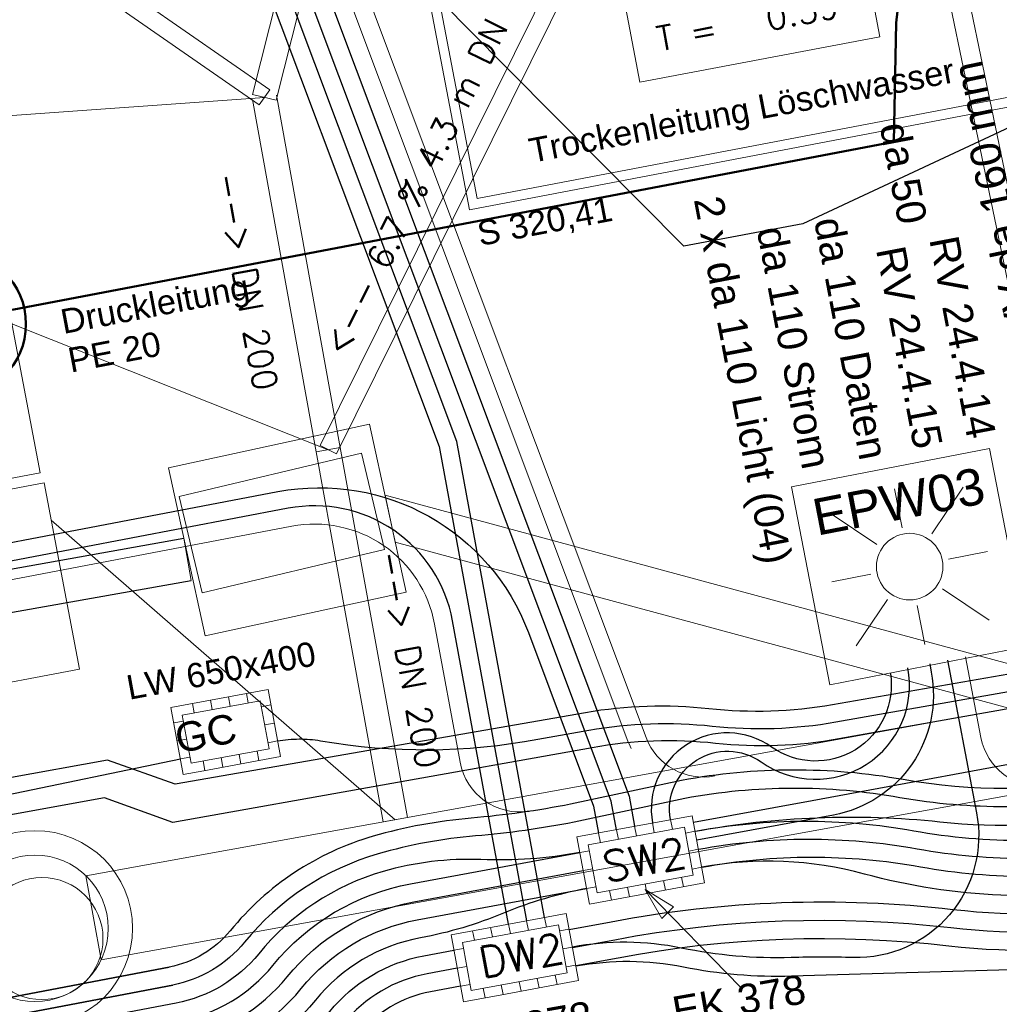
# Model space of a CAD drawing. Header units: metres. Extents: x -502 to 161, y -108 to 174.
# Tile 431 of 656: x -106.19 to -98.16, y -20.64 to -12.58. Entities that reach past the tile are written whole.
import ezdxf

# ---------------------------------------------------------------- set-up
doc = ezdxf.new("R2010")
doc.units = ezdxf.units.M
doc.header["$LTSCALE"] = 0.1
doc.linetypes.add('237', pattern=[93, 75, -18])
for name, color, linetype in [('BRI31-005.05-5p02-Koordinierung Lageplan 4. BA ZOB West 2022-06-15', 7, 'Continuous'), ('BRI31-005.06-5f07-Koordinierung Lageplan 4. BA ZOB Fernbusbahnh', 7, 'Continuous'), ('BRI31-005.07-5f08-Koordinierung Lageplan 4. BA Radstation - Seeterrasse 2023-05-31', 7, 'Continuous'), ('BRI32-005.03-5f06-Koordinierung Schemaplan 4 BA ZOB Teilbereich 2 Ost - Bahnhofsallee 2023-01-21', 7, 'Continuous')]:
    doc.layers.add(name, color=color, linetype=linetype)
doc.styles.add('Arial', font='arial.ttf')
doc.styles.add('Txt', font='txt_____.ttf')

# ---------------------------------------------------------------- blocks, each defined once
blk = doc.blocks.new('WP_LP-1020')
at = {"color": 7, "linetype": 'Continuous', "lineweight": 20, "transparency": 33554687}
for p, q in [((-0.8253, 0.8253), (0.8253, 0.8253)), ((-0.8253, -0.8253), (-0.8253, 0.8253)), ((0.8253, -0.8253), (0.8253, 0.8253)), ((-0.8253, -0.8253), (0.8253, -0.8253))]:
    blk.add_line(p, q, dxfattribs=at)
at = {"color": 1, "linetype": 'Continuous', "lineweight": 9, "true_color": 0xff0000, "transparency": 33554687}
for p, q in [((0, 0.649924), (0, 0.324962)), ((-0.554739, 0.55475), (-0.229777, 0.229788)), ((0.229777, 0.229788), (0.554739, 0.55475)), ((-0.324962, 0), (-0.649924, 0)), ((0.324962, 0), (0.649924, 0)), ((-0.229777, -0.229777), (-0.554739, -0.554739)), ((0.229777, -0.229777), (0.554739, -0.554739)), ((0, -0.324962), (0, -0.649924))]:
    blk.add_line(p, q, dxfattribs=at)
at = {"color": 7, "linetype": 'Continuous', "lineweight": 20, "transparency": 33554687}
blk.add_circle((0, 0), 0.272749, dxfattribs=at)
blk = doc.blocks.new('RUNDER_DECKEL')
at = {"color": 7, "linetype": 'Continuous', "lineweight": 9, "transparency": 33554687}
blk.add_circle((0.000004, 0), 0.5, dxfattribs=at)
blk = doc.blocks.new('ALG_00093')
at = {"color": 1, "linetype": 'Continuous', "lineweight": 9, "true_color": 0xff0000, "transparency": 33554687, "flags": 128}
blk.add_lwpolyline([(0, 0), (0.3773, 0.09625), (0.3773, -0.09625), (0, 0)], dxfattribs=at)

msp = doc.modelspace()

# ---------------------------------------------------------------- linework, layer by layer
at = {"layer": 'BRI31-005.05-5p02-Koordinierung Lageplan 4. BA ZOB West 2022-06-15', "color": 250, "linetype": 'Continuous', "lineweight": 25, "true_color": 0x333333, "transparency": 33554687}
for p, q in [((-140.1025, -23.115), (-104.8439, -16.8267)), ((-140.041, -23.4596), (-104.7824, -17.1713))]:
    msp.add_line(p, q, dxfattribs=at)
at = {"layer": 'BRI31-005.05-5p02-Koordinierung Lageplan 4. BA ZOB West 2022-06-15', "color": 1, "linetype": 'Continuous', "lineweight": 35, "true_color": 0xff0000, "transparency": 33554687, "flags": 128}
for points in [[(-104.9627, -20.3392), (-112.2957, -21.7357), (-112.2957, -21.7357, -0.060446), (-113.4803, -21.8132), (-113.4803, -21.8132, 0.060985), (-114.7479, -21.8975), (-118.1392, -22.5434, -0.136573), (-118.9906, -22.4725, 0.119022), (-119.7982, -22.3764), (-120.1562, -22.4369)], [(-104.9346, -20.4865), (-112.2573, -21.8811, -0.060984), (-113.4886, -21.963), (-113.4886, -21.963, 0.060985), (-114.7198, -22.0448), (-114.7198, -22.0448), (-118.1112, -22.6907, -0.136581), (-119.0428, -22.6132), (-119.0428, -22.6132, 0.155054), (-120.0001, -22.5674), (-120.0001, -22.5674, -0.009649), (-120.4359, -22.6743), (-120.4359, -22.6743, -0.009652), (-120.8756, -22.7643), (-120.8756, -22.7643), (-121.8196, -22.9387), (-121.8196, -22.9387, -0.086678), (-122.2836, -22.9432)]]:
    msp.add_lwpolyline(points, format="xyb", dxfattribs=at)
at = {"layer": 'BRI31-005.06-5f07-Koordinierung Lageplan 4. BA ZOB Fernbusbahnh', "color": 5, "linetype": 'Continuous', "lineweight": 30, "true_color": 0x0000ff, "transparency": 33554687, "flags": 128}
msp.add_lwpolyline([(-97.846, -18.1804), (-99.4772, -18.4709), (-99.4772, -18.4709, -0.071787), (-100.4881, -18.5072), (-100.4881, -18.5072, 0.071046), (-101.4993, -18.542), (-104.9346, -19.1537), (-105.495, -18.9527), (-106.971, -19.22), (-107.4537, -19.6289), (-111.9754, -20.4808), (-111.9754, -20.4808, 0.096289), (-113.6422, -21.1431), (-113.6422, -21.1431, -0.096289), (-115.6282, -21.9323, -0.096289), (-117.7652, -21.92, 0.096289), (-119.5588, -21.9097), (-134.1325, -24.6556), (-134.1325, -24.6556, -0.230644), (-140.4136, -28.049)], format="xyb", dxfattribs=at)
at = {"layer": 'BRI31-005.06-5f07-Koordinierung Lageplan 4. BA ZOB Fernbusbahnh', "color": 1, "linetype": 'Continuous', "lineweight": 30, "true_color": 0xff0000, "transparency": 33554687, "flags": 128}
msp.add_lwpolyline([(-104.9346, -20.4865), (-112.2573, -21.8811, -0.060984), (-113.4886, -21.963), (-113.4886, -21.963, 0.060985), (-114.7198, -22.0448), (-114.7198, -22.0448), (-118.1112, -22.6907, -0.136581), (-119.0428, -22.6132), (-119.0428, -22.6132, 0.155054), (-120.0001, -22.5674), (-120.0001, -22.5674, -0.009649), (-120.4359, -22.6743), (-120.4359, -22.6743, -0.009652), (-120.8756, -22.7643), (-120.8756, -22.7643), (-121.8196, -22.9387), (-121.8196, -22.9387, -0.086678), (-122.2836, -22.9432)], format="xyb", dxfattribs=at)
at = {"layer": 'BRI31-005.07-5f08-Koordinierung Lageplan 4. BA Radstation - Seeterrasse 2023-05-31', "color": 5, "linetype": 'Continuous', "lineweight": 30, "true_color": 0x0000ff, "transparency": 33554687, "flags": 128}
msp.add_lwpolyline([(-97.846, -18.1804), (-99.4772, -18.4709), (-99.4772, -18.4709, -0.071787), (-100.4881, -18.5072), (-100.4881, -18.5072, 0.071046), (-101.4993, -18.542), (-104.9346, -19.1537), (-105.495, -18.9527), (-106.971, -19.22), (-107.4537, -19.6289), (-111.9754, -20.4808), (-111.9754, -20.4808, 0.096289), (-113.6422, -21.1431), (-113.6422, -21.1431, -0.096289), (-115.6282, -21.9323, -0.096289), (-117.7652, -21.92, 0.096289), (-119.5588, -21.9097), (-134.1325, -24.6556), (-134.1325, -24.6556, -0.230644), (-140.4136, -28.049)], format="xyb", dxfattribs=at)
msp.add_lwpolyline([(-97.846, -18.1804), (-99.4772, -18.4709), (-99.4772, -18.4709, -0.071787), (-100.4881, -18.5072), (-100.4881, -18.5072, 0.071046), (-101.4993, -18.542), (-104.9346, -19.1537), (-105.495, -18.9527), (-106.971, -19.22), (-107.4537, -19.6289), (-111.9754, -20.4808), (-111.9754, -20.4808, 0.096289), (-113.6422, -21.1431), (-113.6422, -21.1431, -0.096289), (-115.6282, -21.9323, -0.096289), (-117.7652, -21.92, 0.096289), (-119.5588, -21.9097), (-134.1325, -24.6556), (-134.1325, -24.6556, -0.230644), (-140.4136, -28.049)], format="xyb", dxfattribs=at)
at = {"layer": 'BRI32-005.03-5f06-Koordinierung Schemaplan 4 BA ZOB Teilbereich 2 Ost - Bahnhofsallee 2023-01-21', "color": 7, "linetype": 'Continuous', "lineweight": 13, "transparency": 33554687}
for p, q in [((-105.646, -19.5907), (-52.9432, -10.0446)), ((-105.646, -19.5907), (-52.9432, -10.0446)), ((-105.5212, -20.2795), (-52.8185, -10.7334)), ((-105.5212, -20.2795), (-52.8185, -10.7334))]:
    msp.add_line(p, q, dxfattribs=at)
at = {"layer": 'BRI32-005.03-5f06-Koordinierung Schemaplan 4 BA ZOB Teilbereich 2 Ost - Bahnhofsallee 2023-01-21', "color": 1, "linetype": 'Continuous', "lineweight": 20, "true_color": 0xff0000, "transparency": 33554687}
for p, q in [((-104.1831, -13.214), (-106.5415, -13.3825)), ((-103.6601, -16.101), (-106.2515, -15.0685)), ((-103.1111, -19.132), (-105.9295, -16.6775))]:
    msp.add_line(p, q, dxfattribs=at)
at = {"layer": 'BRI32-005.03-5f06-Koordinierung Schemaplan 4 BA ZOB Teilbereich 2 Ost - Bahnhofsallee 2023-01-21', "color": 250, "linetype": 'Continuous', "lineweight": 9, "true_color": 0x333333, "transparency": 33554687}
for p, q in [((-104.8821, -16.483), (-103.3885, -16.1288)), ((-103.2011, -16.9192), (-103.3885, -16.1288)), ((-104.6947, -17.2734), (-104.8821, -16.483)), ((-104.6947, -17.2734), (-103.2011, -16.9192))]:
    msp.add_line(p, q, dxfattribs=at)
at = {"layer": 'BRI32-005.03-5f06-Koordinierung Schemaplan 4 BA ZOB Teilbereich 2 Ost - Bahnhofsallee 2023-01-21', "color": 7, "linetype": 'Continuous', "lineweight": 30, "transparency": 33554687}
msp.add_line((-102.7532, -16.074), (-102.0354, -19.9598), dxfattribs=at)
at = {"layer": 'BRI32-005.03-5f06-Koordinierung Schemaplan 4 BA ZOB Teilbereich 2 Ost - Bahnhofsallee 2023-01-21', "color": 250, "linetype": 'Continuous', "lineweight": 20, "true_color": 0x333333, "transparency": 33554687}
for p, q in [((-103.1957, -16.4738), (-88.2902, -20.5068)), ((-109.9274, -17.7333), (-104.8439, -16.8267)), ((-103.1121, -16.859), (-88.3393, -20.8561)), ((-109.8659, -18.0779), (-104.7824, -17.1713))]:
    msp.add_line(p, q, dxfattribs=at)
at = {"layer": 'BRI32-005.03-5f06-Koordinierung Schemaplan 4 BA ZOB Teilbereich 2 Ost - Bahnhofsallee 2023-01-21', "color": 7, "linetype": 'Continuous', "lineweight": 9, "transparency": 33554687}
for p, q in [((-103.1957, -16.4738), (-103.1121, -16.859)), ((-104.7824, -17.1713), (-104.8439, -16.8267)), ((-105.646, -19.5907), (-105.5212, -20.2795))]:
    msp.add_line(p, q, dxfattribs=at)
at = {"layer": 'BRI32-005.03-5f06-Koordinierung Schemaplan 4 BA ZOB Teilbereich 2 Ost - Bahnhofsallee 2023-01-21', "color": 7, "linetype": 'Continuous', "lineweight": 20, "transparency": 33554687}
for p, q in [((-104.4635, -18.2032), (-104.4781, -18.1245)), ((-104.316, -18.176), (-104.3306, -18.0973)), ((-104.9501, -18.2117), (-104.8484, -18.7624)), ((-104.7586, -18.2577), (-104.7731, -18.179)), ((-104.6111, -18.2305), (-104.6256, -18.1518)), ((-104.13, -18.1922), (-104.2087, -18.2068)), ((-104.8569, -18.2759), (-104.7842, -18.6692)), ((-104.8478, -18.3248), (-104.9265, -18.3394)), ((-104.1027, -18.3399), (-104.1814, -18.3545)), ((-104.8206, -18.4725), (-104.8992, -18.4871)), ((-104.0755, -18.4873), (-104.1542, -18.5018)), ((-104.7934, -18.6199), (-104.872, -18.6344)), ((-104.5239, -18.7025), (-104.5384, -18.6238)), ((-104.3764, -18.6752), (-104.3909, -18.5966)), ((-104.2289, -18.648), (-104.2434, -18.5693)), ((-104.6714, -18.7297), (-104.6859, -18.651)), ((-101.1367, -19.265), (-101.1512, -19.1864)), ((-100.9894, -19.2369), (-101.0039, -19.1582)), ((-100.8417, -19.2105), (-100.8566, -19.1301)), ((-101.4314, -19.3213), (-101.4459, -19.2426)), ((-101.284, -19.2932), (-101.2986, -19.2145)), ((-100.6556, -19.227), (-100.7343, -19.2415)), ((-101.521, -19.3869), (-101.5996, -19.4014)), ((-100.6284, -19.3745), (-100.707, -19.389)), ((-101.5724, -19.5489), (-101.4937, -19.5344)), ((-100.6011, -19.522), (-100.6798, -19.5366)), ((-101.4665, -19.6819), (-101.5451, -19.6964)), ((-101.0495, -19.737), (-101.064, -19.6584)), ((-100.8987, -19.7092), (-100.9132, -19.6305)), ((-100.7512, -19.6819), (-100.7657, -19.6033)), ((-101.3412, -19.7909), (-101.3557, -19.7123)), ((-101.1937, -19.7637), (-101.2082, -19.685)), ((-102.1684, -20.0658), (-102.183, -19.9871)), ((-102.0209, -20.0385), (-102.0354, -19.9598)), ((-101.8734, -20.0113), (-101.8879, -19.9326)), ((-102.4634, -20.1202), (-102.478, -20.0416)), ((-102.3159, -20.093), (-102.3305, -20.0143)), ((-101.6874, -20.0276), (-101.766, -20.0421)), ((-102.5527, -20.1874), (-102.6314, -20.2019)), ((-101.6601, -20.1752), (-101.7387, -20.1898)), ((-101.6329, -20.3226), (-101.7115, -20.3371)), ((-102.5254, -20.3351), (-102.6041, -20.3496)), ((-101.7862, -20.4833), (-101.8008, -20.4046)), ((-102.4982, -20.4824), (-102.5769, -20.4969)), ((-102.2287, -20.565), (-102.2433, -20.4863)), ((-102.0812, -20.5378), (-102.0958, -20.4591)), ((-101.9337, -20.5105), (-101.9483, -20.4319)), ((-102.3762, -20.5923), (-102.3908, -20.5136))]:
    msp.add_line(p, q, dxfattribs=at)
at = {"layer": 'BRI32-005.03-5f06-Koordinierung Schemaplan 4 BA ZOB Teilbereich 2 Ost - Bahnhofsallee 2023-01-21', "color": 1, "linetype": 'Continuous', "lineweight": 13, "true_color": 0xff0000, "transparency": 33554687}
msp.add_line((-101.0638, -19.7053), (-100.2855, -20.5009), dxfattribs=at)
at = {"layer": 'BRI32-005.03-5f06-Koordinierung Schemaplan 4 BA ZOB Teilbereich 2 Ost - Bahnhofsallee 2023-01-21', "color": 3, "linetype": 'Continuous', "lineweight": 30, "true_color": 0x00ff00, "transparency": 33554687, "flags": 128}
for points in [[(-101.2986, -19.2145), (-101.3417, -18.9808), (-104.409, -10.8089, 0.259513), (-105.1504, -10.1795), (-108.226, -9.5686), (-108.226, -9.5686, -0.305627), (-109.1316, -8.6558), (-109.1316, -8.6558), (-109.6614, -5.8751)], [(-94.4307, -10.6701), (-94.0859, -10.6033), (-93.9074, -11.5096), (-99.7732, -14.2513), (-100.7488, -14.4337), (-102.5256, -12.6425, -0.105963), (-103.8623, -10.5579, 0.151945), (-104.7993, -9.3522, -0.260783), (-105.4088, -8.0969), (-105.3897, -7.7678)], [(-108.3076, -17.2507), (-104.0743, -16.4444, -0.365005), (-102.0211, -17.5977), (-101.4868, -19.0211), (-101.4461, -19.2417)], [(-100.6692, -19.1533), (-99.6967, -18.9736), (-97.5404, -18.5752), (-97.5404, -18.5752, 0.41578), (-96.7398, -17.4049), (-96.7398, -17.4049), (-96.8254, -16.9547)], [(-98.7337, -17.8543), (-98.7204, -17.9242), (-98.7204, -17.9242, -0.415549), (-99.5213, -19.0937), (-99.5213, -19.0937), (-100.642, -19.3008)], [(-100.6284, -19.3745, -0.090305), (-98.8369, -19.37, 0.091435), (-97.0234, -19.3613)], [(-104.8504, -20.9286), (-104.8504, -20.9286, 0.176505), (-103.9977, -20.4202), (-103.9977, -20.4202), (-103.9977, -20.4202, -0.177933), (-102.959, -19.8048), (-102.959, -19.8048), (-101.5724, -19.5489)]]:
    msp.add_lwpolyline(points, format="xyb", dxfattribs=at)
at = {"layer": 'BRI32-005.03-5f06-Koordinierung Schemaplan 4 BA ZOB Teilbereich 2 Ost - Bahnhofsallee 2023-01-21', "color": 1, "linetype": '237', "lineweight": 20, "true_color": 0xff0000, "transparency": 33554687, "flags": 128}
for points in [[(-109.5141, -5.847), (-108.9842, -8.6278, 0.305627), (-108.1967, -9.4214), (-104.8662, -10.083, -0.259513), (-104.1248, -10.7124), (-101.2064, -18.4878, 0.366537), (-100.6421, -18.8027)], [(-100.4928, -18.7735, -0.366536), (-101.0571, -18.4585), (-103.9844, -10.6597, 0.039853), (-104.3847, -9.8066, -0.039856), (-104.785, -8.9534), (-104.9592, -8.4892), (-104.938, -8.1244)], [(-102.0152, -19.0639, -0.404062), (-102.5806, -18.6602), (-102.7896, -17.5288, 0.415836), (-103.96, -16.7281), (-108.2515, -17.5454)], [(-97.7862, -18.8639, -0.3811), (-98.3139, -18.4583), (-98.4389, -17.7984)]]:
    msp.add_lwpolyline(points, format="xyb", dxfattribs=at)
at = {"layer": 'BRI32-005.03-5f06-Koordinierung Schemaplan 4 BA ZOB Teilbereich 2 Ost - Bahnhofsallee 2023-01-21', "color": 7, "linetype": 'Continuous', "lineweight": 30, "transparency": 33554687, "flags": 128}
for points in [[(-109.8088, -5.9032), (-109.2789, -8.6839), (-109.2789, -8.6839, 0.305627), (-108.2552, -9.7157), (-108.2552, -9.7157), (-105.4346, -10.2759), (-105.4346, -10.2759, -0.259513), (-104.6932, -10.9054), (-104.6932, -10.9054), (-102.7532, -16.074)], [(-101.8879, -19.9326), (-102.6081, -16.0337), (-104.5461, -10.8705), (-104.5461, -10.8705, -0.039853), (-104.806, -9.9647), (-104.806, -9.9647, 0.039856), (-105.0659, -9.0588), (-105.2624, -8.5352), (-105.2375, -8.1069)], [(-102.183, -19.9871), (-102.6421, -17.5015, 0.415836), (-103.9881, -16.5807), (-108.2796, -17.398)], [(-101.6314, -20.3307), (-101.6314, -20.3307, -0.095262), (-100.7517, -20.3371), (-100.7517, -20.3371, 0.056654), (-99.8649, -20.4118), (-97.7891, -20.3513), (-97.7891, -20.3513, 0.03134), (-97.0907, -20.287), (-97.0907, -20.287, 0.424083), (-96.2622, -19.112), (-96.6781, -16.9267)], [(-98.5863, -17.8263), (-98.3495, -19.0759, -0.478873), (-99.3604, -20.2617, 0.014377), (-99.8693, -20.2619), (-99.8693, -20.2619, -0.057888), (-100.7684, -20.1839), (-100.7684, -20.1839), (-100.7684, -20.1839, 0.096494), (-101.6601, -20.1752), (-101.6601, -20.1752)], [(-100.6011, -19.522, -0.090308), (-98.8096, -19.5175), (-98.8096, -19.5175, 0.091435), (-96.996, -19.5088), (-96.996, -19.5088)], [(-97.0221, -19.6664), (-97.0221, -19.6664, -0.1138), (-99.2672, -19.5777), (-99.2672, -19.5777, 0.112668), (-100.6011, -19.522)], [(-104.8224, -21.0759, 0.176506), (-103.8814, -20.515, -0.177933), (-102.9317, -19.9523), (-101.5451, -19.6964)], [(-101.5451, -19.6964), (-101.5451, -19.6964, 0.052978), (-102.2248, -19.8981), (-102.2248, -19.8981), (-102.2248, -19.8981, -0.05298), (-102.9045, -20.0998), (-102.9045, -20.0998), (-102.9045, -20.0998, 0.177933), (-103.7651, -20.6097), (-103.7651, -20.6097, -0.176505), (-104.7943, -21.2233)], [(-96.9942, -19.8138), (-96.9942, -19.8138, -0.075696), (-98.5436, -19.8696), (-98.5436, -19.8696, 0.075696), (-101.3416, -19.9705), (-101.6859, -20.0357)], [(-104.7662, -21.3706, 0.176506), (-103.6488, -20.7045), (-103.6488, -20.7045, -0.177933), (-102.8772, -20.2473), (-102.8772, -20.2473), (-102.6314, -20.2019)]]:
    msp.add_lwpolyline(points, format="xyb", dxfattribs=at)
at = {"layer": 'BRI32-005.03-5f06-Koordinierung Schemaplan 4 BA ZOB Teilbereich 2 Ost - Bahnhofsallee 2023-01-21', "color": 3, "linetype": 'Continuous', "lineweight": 30, "true_color": 0x00ff00, "transparency": 33554687, "flags": 128}
msp.add_lwpolyline([(-105.0877, -8.1156), (-105.1108, -8.5122), (-101.1966, -18.9405), (-101.1512, -19.1864)], dxfattribs=at)
at = {"layer": 'BRI32-005.03-5f06-Koordinierung Schemaplan 4 BA ZOB Teilbereich 2 Ost - Bahnhofsallee 2023-01-21', "color": 140, "linetype": 'Continuous', "lineweight": 20, "true_color": 0x00bfff, "transparency": 33554687, "flags": 128}
for points in [[(-96.0382, -10.831), (-95.657, -12.8302), (-102.5039, -14.1358), (-103.2623, -10.1588), (-114.7524, -12.3499), (-115.4707, -8.583)], [(-96.1167, -10.846), (-95.7505, -12.7666), (-102.4403, -14.0422), (-103.1987, -10.0652), (-114.6888, -12.2563), (-115.3921, -8.568)]]:
    msp.add_lwpolyline(points, dxfattribs=at)
at = {"layer": 'BRI32-005.03-5f06-Koordinierung Schemaplan 4 BA ZOB Teilbereich 2 Ost - Bahnhofsallee 2023-01-21', "color": 1, "linetype": 'Continuous', "lineweight": 13, "true_color": 0xff0000, "transparency": 33554687, "flags": 128}
for points in [[(-103.3771, -9.6085), (-104.2801, -13.1895), (-104.0862, -13.2385), (-103.1832, -9.6575)], [(-108.3888, -10.3896), (-104.2258, -13.2756), (-104.1404, -13.1524), (-108.3034, -10.2664)], [(-101.8163, -12.2087), (-103.7273, -16.0677), (-103.5929, -16.1343), (-101.6819, -12.2753)], [(-104.2815, -13.2318), (-103.7585, -16.1188), (-103.5617, -16.0832), (-104.0847, -13.1962)], [(-103.7585, -16.1188), (-103.2095, -19.1498), (-103.0127, -19.1142), (-103.5617, -16.0832)]]:
    msp.add_lwpolyline(points, dxfattribs=at)
at = {"layer": 'BRI32-005.03-5f06-Koordinierung Schemaplan 4 BA ZOB Teilbereich 2 Ost - Bahnhofsallee 2023-01-21', "color": 7, "linetype": 'Continuous', "lineweight": 13, "transparency": 33554687, "flags": 128}
for points in [[(-101.3964, -11.5637), (-99.4314, -11.1911), (-99.1419, -12.7179), (-101.1069, -13.0905), (-101.3964, -11.5637)], [(-108.2744, -15.1357), (-106.3094, -14.7631), (-106.0199, -16.2899), (-107.9849, -16.6625), (-108.2744, -15.1357)], [(-107.9524, -16.7447), (-105.9874, -16.3721), (-105.6979, -17.8989), (-107.6629, -18.2715), (-107.9524, -16.7447)]]:
    msp.add_lwpolyline(points, dxfattribs=at)
at = {"layer": 'BRI32-005.03-5f06-Koordinierung Schemaplan 4 BA ZOB Teilbereich 2 Ost - Bahnhofsallee 2023-01-21', "color": 1, "linetype": 'Continuous', "lineweight": 20, "true_color": 0xff0000, "transparency": 33554687, "flags": 128}
for points in [[(-101.3964, -11.5637), (-99.4314, -11.1911), (-99.1419, -12.7179), (-101.1069, -13.0905), (-101.3964, -11.5637)], [(-108.2744, -15.1357), (-106.3094, -14.7631), (-106.0199, -16.2899), (-107.9849, -16.6625), (-108.2744, -15.1357)], [(-107.9524, -16.7447), (-105.9874, -16.3721), (-105.6979, -17.8989), (-107.6629, -18.2715), (-107.9524, -16.7447)]]:
    msp.add_lwpolyline(points, dxfattribs=at)
at = {"layer": 'BRI32-005.03-5f06-Koordinierung Schemaplan 4 BA ZOB Teilbereich 2 Ost - Bahnhofsallee 2023-01-21', "color": 35, "linetype": '237', "lineweight": 30, "true_color": 0x99724c, "transparency": 33554687, "flags": 128}
for points in [[(-104.0755, -18.4873, -0.088812), (-103.723, -18.4853, 0.089714), (-101.9431, -18.4724), (-101.5264, -18.3989, -0.070654), (-100.515, -18.365, 0.070651), (-99.5037, -18.3312), (-97.8719, -18.0435, 0.070905), (-96.9136, -17.73, -0.070908), (-95.9552, -17.4165), (-76.0001, -13.8979), (-74.9819, -13.7183), (-67.8003, -12.3142), (-67.8003, -12.3142, 0.198912), (-67.1626, -11.8911), (-67.1626, -11.8911), (-66.8376, -11.4082)], [(-143.4229, -28.4186), (-142.7708, -28.2982), (-140.4073, -28.1989), (-140.4073, -28.1989, 0.242281), (-133.804, -24.441), (-133.804, -24.441), (-119.5866, -21.7623), (-119.5866, -21.7623, -0.096289), (-117.7358, -21.7729), (-117.7358, -21.7729), (-117.7358, -21.7729, 0.096289), (-115.656, -21.7849), (-115.656, -21.7849), (-115.656, -21.7849, 0.096289), (-113.7232, -21.0169), (-113.7232, -21.0169), (-113.7232, -21.0169, -0.096289), (-112.0032, -20.3334), (-112.0032, -20.3334), (-107.5204, -19.4888), (-107.041, -19.0828), (-104.872, -18.6344)]]:
    msp.add_lwpolyline(points, format="xyb", dxfattribs=at)
at = {"layer": 'BRI32-005.03-5f06-Koordinierung Schemaplan 4 BA ZOB Teilbereich 2 Ost - Bahnhofsallee 2023-01-21', "color": 4, "linetype": 'Continuous', "lineweight": 20, "true_color": 0x00ffff, "transparency": 33554687, "flags": 128}
for points in [[(-97.3952, -17.3179), (-97.3952, -17.3179, 0.002519), (-97.4865, -16.8667), (-97.4865, -16.8667), (-98.5275, -11.8509)], [(-97.5522, -17.3488), (-97.5522, -17.3488, 0.002519), (-97.6431, -16.8992), (-97.6431, -16.8992), (-98.6842, -11.8834)]]:
    msp.add_lwpolyline(points, format="xyb", dxfattribs=at)
at = {"layer": 'BRI32-005.03-5f06-Koordinierung Schemaplan 4 BA ZOB Teilbereich 2 Ost - Bahnhofsallee 2023-01-21', "color": 4, "linetype": 'Continuous', "lineweight": 50, "true_color": 0x00ffff, "transparency": 33554687, "flags": 128}
msp.add_lwpolyline([(-98.638, -11.8754), (-98.9327, -11.9315), (-99.0084, -12.6036), (-99.0263, -13.5796), (-106.2507, -14.9544)], dxfattribs=at)
at = {"layer": 'BRI32-005.03-5f06-Koordinierung Schemaplan 4 BA ZOB Teilbereich 2 Ost - Bahnhofsallee 2023-01-21', "color": 250, "linetype": 'Continuous', "lineweight": 20, "true_color": 0x333333, "transparency": 33554687, "flags": 128}
msp.add_lwpolyline([(-104.9692, -16.2499), (-104.6703, -17.626), (-103.0232, -17.2683), (-103.3221, -15.8922), (-104.9692, -16.2499)], dxfattribs=at)
at = {"layer": 'BRI32-005.03-5f06-Koordinierung Schemaplan 4 BA ZOB Teilbereich 2 Ost - Bahnhofsallee 2023-01-21', "color": 142, "linetype": 'Continuous', "lineweight": 30, "true_color": 0x0099cc, "transparency": 33554687, "flags": 128}
msp.add_lwpolyline([(-97.8979, -17.9063), (-99.5302, -18.1913), (-99.5302, -18.1913, -0.070631), (-100.5419, -18.2235), (-100.5419, -18.2235, 0.070634), (-101.5536, -18.2557), (-104.9141, -18.8423), (-105.4693, -18.6431), (-107.1035, -18.9391), (-107.5871, -19.3487), (-112.0309, -20.186, 0.096289), (-113.8042, -20.8906), (-113.8042, -20.8906, -0.096289), (-115.6838, -21.6375), (-115.6838, -21.6375), (-115.6838, -21.6375, -0.096289), (-117.7063, -21.6258), (-117.7063, -21.6258), (-117.7063, -21.6258, 0.096289), (-119.6144, -21.6148), (-119.6144, -21.6148), (-134.0987, -24.3439)], format="xyb", dxfattribs=at)
at = {"layer": 'BRI32-005.03-5f06-Koordinierung Schemaplan 4 BA ZOB Teilbereich 2 Ost - Bahnhofsallee 2023-01-21', "color": 190, "linetype": 'Continuous', "lineweight": 30, "true_color": 0x7f00ff, "transparency": 33554687, "flags": 128}
for points in [[(-100.8563, -19.131, -0.673989), (-100.1152, -18.6587, 0.675631), (-98.9121, -17.8881)], [(-99.0559, -17.9347, -0.664888), (-100.0282, -18.5365), (-100.0282, -18.5365, 0.673991), (-101.0039, -19.1582), (-101.0039, -19.1582)], [(-100.6556, -19.227), (-100.6556, -19.227, -0.071995), (-98.6516, -19.149), (-98.6516, -19.149), (-98.6516, -19.149, 0.073119), (-97.1983, -19.0891), (-97.1983, -19.0891)], [(-100.6556, -19.227), (-100.6556, -19.227, -0.090308), (-98.8641, -19.2225), (-98.8641, -19.2225), (-98.8641, -19.2225, 0.091435), (-97.0505, -19.2138), (-97.0505, -19.2138)], [(-101.5996, -19.4014), (-101.5996, -19.4014, -0.055734), (-102.4097, -19.4593), (-102.4097, -19.4593, 0.080548), (-103.2105, -19.5564), (-103.2105, -19.5564, 0.152562), (-104.2302, -20.2307), (-104.2302, -20.2307, -0.176505), (-104.9066, -20.6339)], [(-104.8785, -20.7812, 0.176505), (-104.114, -20.3254), (-104.114, -20.3254, -0.177933), (-102.9862, -19.6573), (-102.9862, -19.6573), (-101.5996, -19.4014)], [(-104.9066, -20.6339), (-111.5933, -21.9074, -0.22867), (-112.433, -21.6827), (-113.2203, -21.0046, -0.169732), (-113.5502, -20.433), (-113.5786, -20.2833)]]:
    msp.add_lwpolyline(points, format="xyb", dxfattribs=at)
at = {"layer": 'BRI32-005.03-5f06-Koordinierung Schemaplan 4 BA ZOB Teilbereich 2 Ost - Bahnhofsallee 2023-01-21', "color": 7, "linetype": 'Continuous', "lineweight": 20, "transparency": 33554687, "flags": 128}
for points in [[(-104.8484, -18.7624), (-104.6812, -18.7315), (-104.0519, -18.6153), (-104.1536, -18.0646), (-104.9501, -18.2117)], [(-104.7842, -18.6692), (-104.1451, -18.5511), (-104.2177, -18.1578), (-104.8569, -18.2759)], [(-101.6233, -19.2736), (-101.5215, -19.8242), (-100.5775, -19.6499), (-100.6792, -19.0992), (-101.6233, -19.2736)], [(-101.5301, -19.3377), (-101.4574, -19.731), (-100.6707, -19.5857), (-100.7434, -19.1924), (-101.5301, -19.3377)], [(-102.655, -20.0743), (-102.5532, -20.625), (-102.2386, -20.5668), (-101.6092, -20.4506), (-101.7109, -19.8999), (-102.655, -20.0743)], [(-102.5618, -20.1384), (-102.4891, -20.5318), (-101.7024, -20.3864), (-101.7751, -19.9931), (-102.5618, -20.1384)]]:
    msp.add_lwpolyline(points, dxfattribs=at)
at = {"layer": 'BRI32-005.03-5f06-Koordinierung Schemaplan 4 BA ZOB Teilbereich 2 Ost - Bahnhofsallee 2023-01-21', "color": 5, "linetype": 'Continuous', "lineweight": 30, "true_color": 0x0000ff, "transparency": 33554687, "flags": 128}
msp.add_lwpolyline([(-97.846, -18.1804), (-99.4772, -18.4709), (-99.4772, -18.4709, -0.071787), (-100.4881, -18.5072), (-100.4881, -18.5072, 0.071046), (-101.4993, -18.542), (-104.9346, -19.1537), (-105.495, -18.9527), (-106.971, -19.22), (-107.4537, -19.6289), (-111.9754, -20.4808), (-111.9754, -20.4808, 0.096289), (-113.6422, -21.1431), (-113.6422, -21.1431, -0.096289), (-115.6282, -21.9323, -0.096289), (-117.7652, -21.92, 0.096289), (-119.5588, -21.9097), (-134.1325, -24.6556), (-134.1325, -24.6556, -0.230644), (-140.4136, -28.049)], format="xyb", dxfattribs=at)
at = {"layer": 'BRI32-005.03-5f06-Koordinierung Schemaplan 4 BA ZOB Teilbereich 2 Ost - Bahnhofsallee 2023-01-21', "color": 1, "linetype": 'Continuous', "lineweight": 30, "true_color": 0xff0000, "transparency": 33554687, "flags": 128}
for points in [[(-97.2541, -18.7944), (-97.2541, -18.7944, -0.090994), (-98.9507, -18.8039), (-98.9507, -18.8039, 0.089865), (-100.766, -18.8101), (-101.6758, -19.0054), (-101.6758, -19.0054, -0.027249), (-102.4885, -19.1192), (-102.4885, -19.1192, 0.049135), (-103.2928, -19.2679, 0.152768), (-104.4633, -20.0418, -0.17625), (-104.9627, -20.3392)], [(-97.2262, -18.9417, -0.090994), (-98.9769, -18.9516), (-98.9769, -18.9516, 0.089865), (-100.7387, -18.9576), (-100.7387, -18.9576), (-101.647, -19.1526, -0.02756), (-102.4533, -19.265), (-102.4533, -19.265, 0.049439), (-103.2512, -19.412), (-103.2512, -19.412, 0.152676), (-104.3465, -20.1359), (-104.3465, -20.1359, -0.176505), (-104.9346, -20.4865), (-104.9346, -20.4865)], [(-104.9627, -20.3392), (-112.2957, -21.7357), (-112.2957, -21.7357, -0.060446), (-113.4803, -21.8132), (-113.4803, -21.8132, 0.060985), (-114.7479, -21.8975), (-118.1392, -22.5434, -0.136573), (-118.9906, -22.4725, 0.119022), (-119.7982, -22.3764), (-120.1562, -22.4369)], [(-104.9346, -20.4865), (-112.2573, -21.8811, -0.060984), (-113.4886, -21.963), (-113.4886, -21.963, 0.060985), (-114.7198, -22.0448), (-114.7198, -22.0448), (-118.1112, -22.6907, -0.136581), (-119.0428, -22.6132), (-119.0428, -22.6132, 0.155054), (-120.0001, -22.5674), (-120.0001, -22.5674, -0.009649), (-120.4359, -22.6743), (-120.4359, -22.6743, -0.009652), (-120.8756, -22.7643), (-120.8756, -22.7643), (-121.8196, -22.9387), (-121.8196, -22.9387, -0.086678), (-122.2836, -22.9432)]]:
    msp.add_lwpolyline(points, format="xyb", dxfattribs=at)
at = {"layer": 'BRI32-005.03-5f06-Koordinierung Schemaplan 4 BA ZOB Teilbereich 2 Ost - Bahnhofsallee 2023-01-21', "color": 3, "linetype": '237', "lineweight": 30, "true_color": 0x00ff00, "transparency": 33554687, "flags": 128}
for points in [[(-96.9663, -19.9612), (-96.9663, -19.9612, -0.075696), (-98.5608, -20.0187), (-98.5608, -20.0187, 0.075696), (-101.3137, -20.1179), (-101.6586, -20.1832)], [(-102.6041, -20.3496), (-102.85, -20.3948), (-102.85, -20.3948, 0.177933), (-103.5326, -20.7992), (-103.5326, -20.7992), (-103.5326, -20.7992, -0.176505), (-104.7382, -21.518), (-104.7382, -21.518)]]:
    msp.add_lwpolyline(points, format="xyb", dxfattribs=at)
at = {"layer": 'BRI32-005.03-5f06-Koordinierung Schemaplan 4 BA ZOB Teilbereich 2 Ost - Bahnhofsallee 2023-01-21', "color": 7, "linetype": '237', "lineweight": 30, "transparency": 33554687, "flags": 128}
for points in [[(-96.9383, -20.1086, -0.075696), (-98.578, -20.1677, 0.075696), (-101.2858, -20.2653), (-101.6314, -20.3307)], [(-102.5769, -20.4969), (-102.8227, -20.5424, 0.177933), (-103.4163, -20.894, -0.176505), (-104.7101, -21.6653)]]:
    msp.add_lwpolyline(points, format="xyb", dxfattribs=at)
at = {"layer": 'BRI32-005.03-5f06-Koordinierung Schemaplan 4 BA ZOB Teilbereich 2 Ost - Bahnhofsallee 2023-01-21', "color": 4, "linetype": 'Continuous', "lineweight": 50, "true_color": 0x00ffff, "transparency": 33554687}
msp.add_circle((-106.7369, -15.071), 0.6, dxfattribs=at)
at = {"layer": 'BRI32-005.03-5f06-Koordinierung Schemaplan 4 BA ZOB Teilbereich 2 Ost - Bahnhofsallee 2023-01-21', "color": 7, "linetype": 'Continuous', "lineweight": 20, "transparency": 33554687}
for radius in [0.8, 0.8, 0.6, 0.6]:
    msp.add_circle((-106.0631, -20.022), radius, dxfattribs=at)
at = {"layer": 'BRI32-005.03-5f06-Koordinierung Schemaplan 4 BA ZOB Teilbereich 2 Ost - Bahnhofsallee 2023-01-21', "color": 7, "linetype": 'Continuous', "lineweight": 13, "transparency": 33554687}
for radius in [0.8, 0.6]:
    msp.add_circle((-106.0631, -20.022), radius, dxfattribs=at)

# ---------------------------------------------------------------- block references
at = {"layer": 'BRI32-005.03-5f06-Koordinierung Schemaplan 4 BA ZOB Teilbereich 2 Ost - Bahnhofsallee 2023-01-21', "color": 7, "transparency": 33554687, "rotation": 10.98001098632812}
msp.add_blockref('WP_LP-1020', (-98.8974, -17.0587), dxfattribs=at)
at = {"layer": 'BRI32-005.03-5f06-Koordinierung Schemaplan 4 BA ZOB Teilbereich 2 Ost - Bahnhofsallee 2023-01-21', "color": 7, "transparency": 33554687}
msp.add_blockref('RUNDER_DECKEL', (-106.006, -20.106), dxfattribs=at)
at = {"layer": 'BRI32-005.03-5f06-Koordinierung Schemaplan 4 BA ZOB Teilbereich 2 Ost - Bahnhofsallee 2023-01-21', "color": 7, "transparency": 33554687, "xscale": 0.699999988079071, "yscale": 0.699999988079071, "zscale": 0.699999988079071, "rotation": 314.3743869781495}
msp.add_blockref('ALG_00093', (-101.0638, -19.7053), dxfattribs=at)

# ---------------------------------------------------------------- texts
at = {"layer": 'BRI32-005.03-5f06-Koordinierung Schemaplan 4 BA ZOB Teilbereich 2 Ost - Bahnhofsallee 2023-01-21', "color": 1, "true_color": 0xff0000, "transparency": 33554687, "attachment_point": 1, "line_spacing_factor": 0.25}
for s, insert, char_height, rotation, style in [('<-- 6.7 % 4.3 m DN 150 PP', (-103.7048, -15.2581), 0.2, 63.65511, 'Txt'), ('T =   0.59', (-100.9849, -12.6416), 0.2, 10.737, 'Txt'), ('da 50', (-98.9079, -13.4003), 0.24, 280.77399, 'Arial'), ('--> DN 200', (-104.3933, -13.8144), 0.2, 280.26817, 'Txt'), ('RV 24.4.14', (-98.5016, -14.3317), 0.24, 280.77399, 'Arial'), ('RV 24.4.15', (-98.9382, -14.4153), 0.24, 280.77399, 'Arial'), ('--> DN 200', (-103.0593, -16.9094), 0.2, 280.26658, 'Txt'), ('EK 378', (-100.8585, -20.587), 0.24, 10.00845, 'Arial'), ('EK 378', (-102.603, -20.8055), 0.24, 10.00845, 'Arial')]:
    msp.add_mtext(s, dxfattribs=dict(at, insert=insert, char_height=char_height, rotation=rotation, style=style))
at = {"layer": 'BRI32-005.03-5f06-Koordinierung Schemaplan 4 BA ZOB Teilbereich 2 Ost - Bahnhofsallee 2023-01-21', "color": 140, "true_color": 0x00bfff, "transparency": 33554687, "char_height": 0.2, "attachment_point": 1, "line_spacing_factor": 0.25, "style": 'Arial'}
for s, insert, rotation in [('Trockenleitung Löschwasser', (-102.0322, -13.555), 10.79631), ('S 320,41', (-102.4549, -14.2359), 10.79622)]:
    msp.add_mtext(s, dxfattribs=dict(at, insert=insert, rotation=rotation))
at = {"layer": 'BRI32-005.03-5f06-Koordinierung Schemaplan 4 BA ZOB Teilbereich 2 Ost - Bahnhofsallee 2023-01-21', "color": 7, "transparency": 33554687, "attachment_point": 1, "line_spacing_factor": 0.25}
for s, insert, char_height, rotation, style in [('WV da 160 mm', (-98.0645, -15.305), 0.25, 101.72565, 'Arial'), ('da 110 Daten', (-99.446, -14.1771), 0.24, 280.77399, 'Arial'), ('da 110 Strom', (-99.9154, -14.2525), 0.24, 280.77399, 'Arial'), ('SW2', (-101.43, -19.3993), 0.25, 10.46545, 'Txt'), ('DW2', (-102.4442, -20.1828), 0.25, 10.46545, 'Txt')]:
    msp.add_mtext(s, dxfattribs=dict(at, insert=insert, char_height=char_height, rotation=rotation, style=style))
at = {"layer": 'BRI32-005.03-5f06-Koordinierung Schemaplan 4 BA ZOB Teilbereich 2 Ost - Bahnhofsallee 2023-01-21', "color": 190, "true_color": 0x7f00ff, "transparency": 33554687, "attachment_point": 1, "line_spacing_factor": 0.25, "style": 'Arial'}
for s, insert, char_height, rotation in [('2 x da 110 Licht (04)', (-100.4307, -14.0051), 0.24, 280.77399), ('EPW03', (-99.7138, -16.5117), 0.3, 10.98009)]:
    msp.add_mtext(s, dxfattribs=dict(at, insert=insert, char_height=char_height, rotation=rotation))
at = {"layer": 'BRI32-005.03-5f06-Koordinierung Schemaplan 4 BA ZOB Teilbereich 2 Ost - Bahnhofsallee 2023-01-21', "color": 150, "true_color": 0x007fff, "transparency": 33554687, "attachment_point": 1, "rotation": 10.77398, "line_spacing_factor": 0.25, "style": 'Arial'}
for s, insert, char_height in [('Druckleitung', (-105.868, -14.9555), 0.201377), ('PE 20', (-105.8078, -15.272), 0.20138)]:
    msp.add_mtext(s, dxfattribs=dict(at, insert=insert, char_height=char_height))
at = {"layer": 'BRI32-005.03-5f06-Koordinierung Schemaplan 4 BA ZOB Teilbereich 2 Ost - Bahnhofsallee 2023-01-21', "color": 5, "true_color": 0x0000ff, "transparency": 33554687, "attachment_point": 1, "line_spacing_factor": 0.25, "style": 'Arial'}
for s, insert, char_height, rotation in [('LW 650x400', (-105.328, -17.9536), 0.2, 10.46529), ('GC', (-104.9344, -18.3534), 0.24, 11.06298)]:
    msp.add_mtext(s, dxfattribs=dict(at, insert=insert, char_height=char_height, rotation=rotation))

doc.saveas('drawing.dxf')
